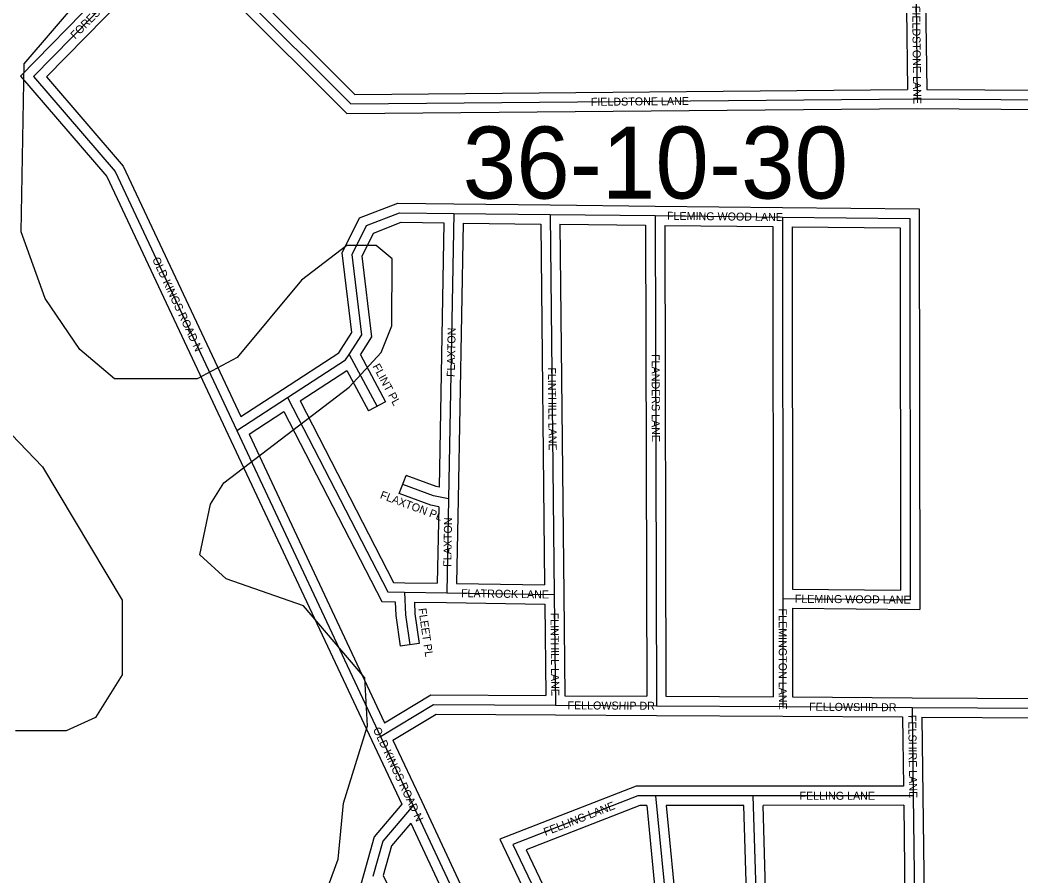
# Model space of a CAD drawing. Extents: x 457167 to 656239, y 1787309 to 1969297.
# Drawn here: x 580059 to 583184, y 1909965 to 1912639 of the extents above; entities that cross this region are included whole.
import ezdxf

# ---------------------------------------------------------------- set-up
doc = ezdxf.new("R2010")
doc.units = 0
for name, color, linetype in [('Level 2', 7, 'Continuous'), ('Level 31', 7, 'Continuous'), ('Level 32', 7, 'Continuous'), ('Level 34', 7, 'Continuous'), ('Level 7', 7, 'Continuous')]:
    doc.layers.add(name, color=color, linetype=linetype)

msp = doc.modelspace()

# ---------------------------------------------------------------- linework, layer by layer
at = {"layer": 'Level 31'}
for p, q in [((580550.208, 1912919.774), (580101.452, 1912462.505)), ((582859.424, 1912703.477), (582863.259, 1912392.191)), ((582863.259, 1912392.191), (583374.642, 1912388.998)), ((581414.818, 1912034.725), (581398.399, 1911142.741)), ((581414.818, 1912034.725), (581716.118, 1912031.207)), ((581716.118, 1912031.207), (582043.798, 1912027.638)), ((581716.118, 1912031.207), (581728.99, 1910843.886)), ((582043.798, 1912027.638), (582441.717, 1912023.206)), ((582043.798, 1912027.638), (582048.048, 1910496.33)), ((582441.717, 1912023.206), (582442.844, 1910831.181)), ((581088.145, 1911593.924), (581175.223, 1911431.563)), ((580736.769, 1911356.091), (580895.579, 1911459.041)), ((580736.769, 1911356.091), (581185.852, 1910400.25)), ((581398.399, 1911142.741), (581392.722, 1910848.929)), ((581261.139, 1910851.015), (581392.722, 1910848.929)), ((581392.722, 1910848.929), (581728.99, 1910843.886)), ((581728.99, 1910843.886), (581732.429, 1910498.055)), ((582442.844, 1910831.181), (582443.127, 1910494.085)), ((582442.844, 1910831.181), (582841.096, 1910827.844)), ((581732.429, 1910498.055), (582048.048, 1910496.33)), ((582048.048, 1910496.33), (582443.127, 1910494.085)), ((582443.127, 1910494.085), (582847.106, 1910491.462)), ((582847.106, 1910491.462), (583379.812, 1910488.226)), ((582847.106, 1910491.462), (582850.693, 1910215.451)), ((581185.852, 1910400.25), (581287.445, 1910184.404)), ((582350.396, 1910214.992), (582045.579, 1910215.239)), ((582850.693, 1910215.451), (582350.396, 1910214.992)), ((582850.693, 1910215.451), (582866.854, 1908903.396)), ((581287.445, 1910184.404), (582275.584, 1908080.924)), ((581599.648, 1910063.042), (582419.162, 1908351.551))]:
    msp.add_line(p, q, dxfattribs=at)
for points in [[(580745.274, 1912724.462), (581092.909, 1912376.475), (582863.259, 1912392.191)], [(580101.452, 1912462.505), (580356.381, 1912165.975), (580736.769, 1911356.091)], [(581088.145, 1911593.924), (581127.365, 1911655.664), (581097.359, 1911905.911), (581142.039, 1911996.731), (581245.099, 1912036.886), (581414.818, 1912034.725)], [(582441.717, 1912023.206), (582839.637, 1912018.777), (582841.096, 1910827.844)], [(580895.579, 1911459.041), (581076.987, 1911576.856), (581088.145, 1911593.924)], [(580895.579, 1911459.041), (581208.379, 1910852.212), (581261.139, 1910851.015)], [(581398.399, 1911142.741), (581351.378, 1911152.291), (581255.144, 1911188.123)], [(581261.139, 1910851.015), (581263.539, 1910780.826), (581277.334, 1910686.615)], [(581185.852, 1910400.25), (581351.653, 1910500.642), (581732.429, 1910498.055)], [(582045.579, 1910215.239), (581990.273, 1910215.35), (581599.648, 1910063.042)], [(582045.579, 1910215.239), (582083.255, 1909823.156), (582359.534, 1909216.775)], [(582424.804, 1909750.471), (582359.34, 1909917.878), (582350.396, 1910214.992)], [(581287.445, 1910184.404), (581192.818, 1910072.957), (581162.4, 1909963.198)]]:
    msp.add_lwpolyline(points, dxfattribs=at)
at = {"layer": 'Level 32'}
for p, q in [((580528.796, 1912940.786), (580060.735, 1912463.846)), ((580550.395, 1912877.132), (580142.169, 1912461.161)), ((582889.423, 1912703.846), (582892.895, 1912422.006)), ((582829.793, 1912673.401), (582832.89, 1912421.923)), ((582892.894, 1912422.007), (583344.402, 1912419.188)), ((582863.526, 1912362.191), (583344.855, 1912359.181)), ((581415.169, 1912064.723), (581716.468, 1912061.205)), ((581716.444, 1912061.205), (582044.125, 1912057.636)), ((582044.133, 1912057.636), (582442.052, 1912053.204)), ((581384.269, 1912005.111), (581369.069, 1911179.311)), ((581444.265, 1912004.376), (581428.395, 1911142.188)), ((581444.265, 1912004.377), (581686.438, 1912001.551)), ((581686.439, 1912001.551), (581698.659, 1910874.345)), ((581746.449, 1912000.874), (582013.88, 1911997.961)), ((581746.449, 1912000.873), (581758.989, 1910844.211)), ((582013.881, 1911997.961), (582017.964, 1910526.495)), ((582073.883, 1911997.301), (582411.745, 1911993.536)), ((582073.883, 1911997.3), (582077.966, 1910526.16)), ((582411.746, 1911993.536), (582412.844, 1910831.153)), ((582471.746, 1911992.868), (582472.816, 1910860.931)), ((581122.875, 1911592.643), (581201.661, 1911445.741)), ((580934.682, 1911448.662), (581081.034, 1911543.711)), ((581081.034, 1911543.711), (581148.785, 1911417.383)), ((580749.305, 1911399.969), (580879.261, 1911484.216)), ((581201.661, 1911445.741), (581148.785, 1911417.383)), ((580775.054, 1911345.155), (580884.096, 1911415.842)), ((580709.616, 1911343.332), (581158.699, 1910387.492)), ((580775.054, 1911345.155), (581198.829, 1910443.178)), ((581244.676, 1911160.008), (581265.613, 1911216.238)), ((581428.395, 1911142.161), (581423.3, 1910878.473)), ((581367.922, 1911118.318), (581363.305, 1910879.4)), ((581261.819, 1910881.008), (581363.305, 1910879.399)), ((581423.299, 1910878.473), (581698.659, 1910874.345)), ((582472.816, 1910860.931), (582811.059, 1910858.096)), ((581758.99, 1910844.185), (581762.135, 1910527.893)), ((582412.844, 1910831.156), (582413.103, 1910524.256)), ((581292.201, 1910820.517), (581392.247, 1910818.932)), ((581392.273, 1910818.932), (581699.284, 1910814.327)), ((581699.283, 1910814.327), (581702.127, 1910528.261)), ((582472.87, 1910800.928), (582871.134, 1910797.59)), ((582472.87, 1910800.927), (582473.103, 1910523.891)), ((581307.018, 1910690.961), (581247.65, 1910682.269)), ((581762.134, 1910527.893), (582017.964, 1910526.495)), ((582077.966, 1910526.16), (582413.102, 1910524.256)), ((582473.103, 1910523.891), (582847.301, 1910521.462)), ((582847.289, 1910521.462), (583379.994, 1910518.226)), ((581732.265, 1910468.055), (582047.884, 1910466.329)), ((582047.878, 1910466.329), (582442.957, 1910464.084)), ((582442.933, 1910464.084), (582817.492, 1910461.652)), ((582817.492, 1910461.652), (582820.302, 1910245.423)), ((582877.502, 1910461.276), (582880.69, 1910215.84)), ((582877.503, 1910461.275), (583349.986, 1910458.406)), ((581158.708, 1910387.474), (581252.078, 1910189.101)), ((581224.502, 1910388.58), (581314.589, 1910197.179)), ((582350.369, 1910244.992), (582045.604, 1910245.239)), ((582820.301, 1910245.422), (582350.369, 1910244.992)), ((582880.691, 1910215.819), (582896.853, 1908903.765)), ((581314.599, 1910197.159), (582302.737, 1908093.679)), ((582321.285, 1910185.015), (582078.604, 1910185.211)), ((582821.06, 1910185.422), (582381.313, 1910185.019)), ((582821.06, 1910185.422), (582836.856, 1908903.026)), ((581280.125, 1910129.429), (582248.431, 1908068.167)), ((581558.627, 1910079.246), (582392.104, 1908338.593)), ((581640.669, 1910046.836), (582432.107, 1908393.981)), ((581194.324, 1909966.054), (582126.374, 1908030.698))]:
    msp.add_line(p, q, dxfattribs=at)
for points in [[(580724.049, 1912703.259), (581080.584, 1912346.363), (582863.526, 1912362.191)], [(580788.286, 1912723.854), (581105.233, 1912406.586), (582832.89, 1912421.923)], [(580060.736, 1912463.846), (580330.965, 1912149.518), (580709.614, 1911343.336)], [(580142.169, 1912461.161), (580381.796, 1912182.431), (580749.304, 1911399.969)], [(581062.823, 1911610.01), (581096.304, 1911662.718), (581066.513, 1911911.173), (581120.274, 1912020.448), (581239.645, 1912066.959), (581415.2, 1912064.723)], [(582442.051, 1912053.205), (582869.601, 1912048.446), (582871.134, 1910797.59)], [(581122.875, 1911592.643), (581158.426, 1911648.61), (581128.205, 1911900.65), (581163.806, 1911973.016), (581250.553, 1912006.814), (581384.268, 1912005.11)], [(582471.747, 1911992.868), (582809.673, 1911989.108), (582811.059, 1910858.096)], [(580879.24, 1911484.202), (581055.339, 1911598.57), (581062.823, 1911610.01)], [(580934.682, 1911448.662), (581226.879, 1910881.801), (581261.819, 1910881.008)], [(580884.096, 1911415.842), (581189.879, 1910822.624), (581232.125, 1910821.665)], [(581369.068, 1911179.311), (581359.648, 1911181.225), (581265.613, 1911216.238)], [(581367.922, 1911118.317), (581343.109, 1911123.358), (581244.676, 1911160.008)], [(581232.126, 1910821.664), (581233.614, 1910778.131), (581247.65, 1910682.269)], [(581292.2, 1910820.517), (581293.464, 1910783.521), (581307.018, 1910690.961)], [(581198.829, 1910443.178), (581343.372, 1910530.7), (581702.127, 1910528.261)], [(581224.502, 1910388.58), (581359.933, 1910470.585), (581732.224, 1910468.056)], [(582045.639, 1910245.24), (581984.66, 1910245.362), (581558.626, 1910079.246)], [(581252.078, 1910189.101), (581165.672, 1910087.338), (581133.49, 1909971.211)], [(582018.318, 1910185.292), (581995.886, 1910185.337), (581640.67, 1910046.836)], [(582018.319, 1910185.291), (582053.873, 1909815.288), (582332.234, 1909204.336)], [(582078.603, 1910185.211), (582112.638, 1909831.026), (582372.903, 1909259.793)], [(582396.863, 1909739.546), (582329.509, 1909911.787), (582321.285, 1910185.015)], [(582441.99, 1909788.896), (582389.17, 1909923.97), (582381.313, 1910185.019)], [(581280.125, 1910129.429), (581219.964, 1910058.576), (581194.324, 1909966.054)], [(581133.511, 1909971.287), (581010.114, 1909530.581), (581042.156, 1909462.55)]]:
    msp.add_lwpolyline(points, dxfattribs=at)
at = {"layer": 'Level 7'}
for points in [[(580894.414, 1909583.461), (581053.26, 1910016.791), (581070.128, 1910191.856), (581145.416, 1910433.512), (581137.234, 1910583.566), (580945.728, 1910808.881), (580704.074, 1910892.501), (580620.772, 1910967.592), (580654.32, 1911125.956), (580696.059, 1911192.608), (581088.191, 1911492.297), (581188.321, 1911600.571), (581221.77, 1911683.903), (581221.997, 1911892.308), (581172.006, 1911934.028), (581080.305, 1911934.128), (580938.494, 1911825.915), (580738.165, 1911584.388), (580613.024, 1911517.826), (580354.601, 1911518.084), (580246.329, 1911609.916), (580138.144, 1911768.409), (580063.321, 1911976.914), (580072.234, 1912502.076), (580514.613, 1913018.471)], [(579887.765, 1911493.571), (580129.232, 1911243.216), (580378.89, 1910826.137), (580378.634, 1910592.722), (580295.144, 1910459.438), (580203.384, 1910417.857), (580044.991, 1910418.016)]]:
    msp.add_lwpolyline(points, dxfattribs=at)

# ---------------------------------------------------------------- texts
at = {"layer": 'Level 2'}
msp.add_text('36-10-30', height=225, dxfattribs=at).set_placement((581442.582, 1912081.013))
at = {"layer": 'Level 34'}
for s, height, rotation, p in [('FOREST GROVE DR', 25, 45.5375, (580231.835, 1912577.52)), ('FIELDSTONE LANE', 25, 270.704958, (582847.179, 1912682.789)), ('FIELDSTONE LANE', 25, 0.508347, (581843.081, 1912370.635)), ('FLEMING WOOD LANE', 25, 359.361458, (582081.053, 1912014.724)), ('OLD KINGS ROAD N', 25, 295.158145, (580471.594, 1911891.276)), ('FLAXTON', 25, 88.944706, (581417.906, 1911523.317)), ('FLANDERS LANE', 25, 270.158261, (582033.084, 1911595.219)), ('FLINT PL', 25, 298.204958, (581160.247, 1911557.042)), ('FLINTHILL LANE', 25, 270.620425, (581708.797, 1911553.626)), ('FLAXTON PL', 24.9992, 339.577325, (581182.49, 1911145.276)), ('FLAXTON', 25, 88.892139, (581406.798, 1910930.409)), ('FLATROCK LANE', 25, 359.140539, (581437.375, 1910835.758)), ('FLEMING WOOD LANE', 25, 359.519464, (582480.296, 1910818.369)), ('FLEET PL', 25, 278.329692, (581303.988, 1910799.766)), ('FLEMINGTON LANE', 25, 270.047428, (582430.371, 1910800.104)), ('FLINTHILL LANE', 25, 270.568808, (581717.056, 1910787.061)), ('FELLOWSHIP DR', 25, 359.686464, (581770.171, 1910485.349)), ('FELLOWSHIP DR', 25, 359.627806, (582525.038, 1910481.054)), ('FELSHIRE LANE', 25, 270.743703, (582834.916, 1910467.616)), ('OLD KINGS ROAD N', 25, 295.204775, (581161.56, 1910422.508)), ('FELLING LANE', 25, 0.052189, (582495.202, 1910202.626)), ('FELLING LANE', 25, 21.300525, (581701.344, 1910089.278))]:
    msp.add_text(s, height=height, rotation=rotation, dxfattribs=at).set_placement(p)

doc.saveas('drawing.dxf')
